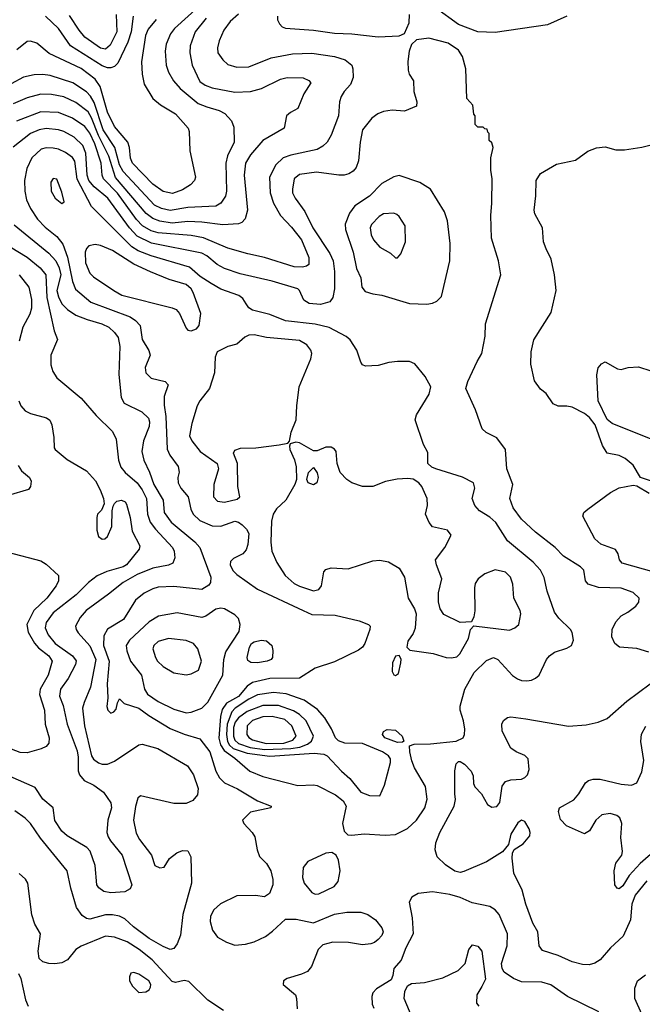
# Model space of a CAD drawing. Extents: x 1173029 to 1307123, y 522559 to 678521.
# Tile 468 of 623: x 1214123 to 1217687, y 643531 to 649165. Entities that reach past the tile are written whole.
import ezdxf

# ---------------------------------------------------------------- set-up
doc = ezdxf.new("R2010")
doc.units = 0

msp = doc.modelspace()

# ---------------------------------------------------------------- linework, layer by layer
at = {"layer": '0CON10XD'}
for points in [[(1215165, 649257), (1215009.6, 649115), (1214986, 649085), (1214962, 649025), (1214955.3, 648985), (1214961.3, 648905), (1214974.6, 648865), (1215003.8, 648815), (1215041.1, 648771.1), (1215145, 648685.8), (1215193.9, 648666.1), (1215265, 648646.5), (1215297.7, 648627.7), (1215335, 648587.5), (1215349.5, 648549.5), (1215350, 648465), (1215313.3, 648386.7), (1215302.2, 648345), (1215306.8, 648185), (1215300.5, 648155), (1215275.2, 648114.8), (1215245, 648098.4), (1215085, 648090.2), (1214985, 648074), (1214934.3, 648084.3), (1214894.1, 648105), (1214715, 648296.2), (1214694.6, 648335), (1214667.5, 648435), (1214600.1, 648535), (1214548.6, 648691.4), (1214527.7, 648727.7), (1214505, 648752.5), (1214426.7, 648805), (1214297, 648847), (1214255, 648852.5), (1214205, 648849.2), (1214145, 648835.9), (1214075, 648799.1)], [(1215375, 649197.8), (1215327.7, 649155), (1215291.1, 649105), (1215264.5, 649045), (1215254.5, 649005), (1215257.5, 648975), (1215285, 648935.7), (1215315, 648908.9), (1215365, 648893.8), (1215435, 648896.2), (1215562.3, 648947.7), (1215685, 648969.4), (1215795, 648974.1), (1215925.7, 648955.7), (1215986.4, 648936.4), (1216023.3, 648905), (1216030, 648885), (1216031.2, 648835), (1216015.9, 648794.1), (1215980.4, 648755), (1215962.3, 648725), (1215953.1, 648695), (1215948.5, 648615), (1215905.8, 648504.2), (1215883.5, 648465), (1215858.7, 648441.3), (1215825, 648422.7), (1215675, 648390.3), (1215631.9, 648375), (1215588.5, 648335), (1215552.4, 648265), (1215556.5, 648175), (1215576.5, 648115), (1215615.6, 648045.6), (1215679.1, 647979.1), (1215735.8, 647905.8), (1215778.8, 647805), (1215778, 647765), (1215765.6, 647754.4), (1215741.2, 647748.8), (1215695, 647750.9), (1215525, 647804.7), (1215428.8, 647825), (1215315, 647857.1), (1215175, 647917.6), (1215105, 647929.6), (1214915, 647945.2), (1214875, 647958), (1214826.6, 647986.6), (1214792, 648022), (1214682.4, 648172.4), (1214603.4, 648255), (1214594.8, 648275), (1214589.2, 648345), (1214552.4, 648455), (1214525, 648515.3), (1214495, 648553.7), (1214425, 648602.3), (1214345, 648633.8), (1214245, 648638.8), (1214105.2, 648584.8)], [(1214674.6, 649195.4), (1214679.3, 649095), (1214640.1, 649019.9), (1214615, 648996.2), (1214585, 649003.3), (1214495.9, 649065.9), (1214463.1, 649105), (1214409.1, 649189.1)], [(1216175, 649067.7), (1216295, 649073.1), (1216325, 649086.2), (1216351.8, 649148.2), (1216353.6, 649195)], [(1217254.5, 649185.5), (1217143.4, 649136.6), (1216845, 649091.3), (1216745, 649095.9), (1216635, 649138.8), (1216502.9, 649232.9)], [(1215191.2, 649175), (1215127.8, 649095), (1215099.6, 649015), (1215096.1, 648975), (1215110.9, 648905), (1215155, 648812.5), (1215185, 648790), (1215225, 648776.1), (1215355, 648751.5), (1215444.7, 648755.3), (1215507.6, 648772.4), (1215615, 648824.5), (1215655, 648835.4), (1215745, 648831.9), (1215778.3, 648818.3), (1215788.8, 648805), (1215748.9, 648741.1), (1215715, 648657.5), (1215672.5, 648635), (1215650, 648615), (1215636.2, 648545), (1215515, 648474.4), (1215445, 648392.2), (1215416.4, 648345), (1215407.9, 648275), (1215426.9, 648075), (1215414.2, 648025.8), (1215394.2, 648005.8), (1215375, 647997.5), (1215285, 647992.4), (1215165, 648007.2), (1215085, 648010.4), (1214995, 648001.4), (1214925, 648012.3), (1214885, 648027.1), (1214847.1, 648057.1), (1214671.8, 648261.8), (1214633.8, 648385), (1214573.6, 648503.6), (1214535, 648603.5), (1214515, 648638.4), (1214445, 648691.1), (1214375, 648724.3), (1214305, 648737.4), (1214245, 648739.2), (1214165, 648718.2), (1214085, 648684.7)], [(1214904.4, 649165.6), (1214858.2, 649111.8), (1214842.8, 649075), (1214820.3, 648925), (1214824.6, 648854.6), (1214836.2, 648796.2), (1214884.6, 648714.6), (1214929.1, 648679.1), (1215015, 648626.7), (1215087.1, 648545), (1215092.9, 648525), (1215096.9, 648415), (1215129.4, 648265), (1215123.1, 648245), (1215099.8, 648220.2), (1215055, 648192.1), (1214998.5, 648171.5), (1214945, 648182.7), (1214885, 648223.4), (1214768.4, 648345), (1214757.8, 648372.2), (1214751.6, 648435), (1214742, 648465), (1214665.4, 648555), (1214625.9, 648635.9), (1214583.3, 648783.3), (1214555, 648825.9), (1214475, 648885.2), (1214291.8, 648971.8), (1214221.2, 649031.2), (1214185, 649042.5), (1214165, 649041.4), (1214106.9, 648993.1)], [(1214772, 649185), (1214761.6, 649095), (1214742.9, 649037.1), (1214685, 648916.7), (1214665, 648898.5), (1214645, 648890.4), (1214625, 648890.3), (1214595, 648900.5), (1214414, 649015), (1214345.5, 649115.5), (1214270.8, 649185)], [(1215597.9, 649185), (1215598.9, 649165), (1215611.1, 649141.1), (1215625.5, 649125.5), (1215645, 649116.7), (1215805, 649105.3), (1215925, 649087.5), (1216024.6, 649085.4), (1216175, 649067.7)], [(1217725, 645545.4), (1217655, 645566.5), (1217555.5, 645575.5), (1217530, 645595), (1217513.2, 645633.2), (1217514.5, 645675), (1217535, 645720), (1217565, 645754.3), (1217603.8, 645775), (1217649.7, 645810.3), (1217666.8, 645833.2), (1217669.2, 645855), (1217635, 645886.7), (1217565, 645912.1), (1217436.2, 645916.2), (1217376.7, 645935), (1217361.2, 645955), (1217351.2, 646015), (1217333.8, 646035), (1217235.6, 646095), (1217188.9, 646145), (1217075, 646232.1), (1216995, 646307.5), (1216947.7, 646372.3), (1216929.5, 646425), (1216945.5, 646505), (1216910.9, 646595), (1216902.9, 646705), (1216855, 646772.9), (1216793.2, 646803.2), (1216770.6, 646825), (1216732.6, 646932.6), (1216677.3, 647055), (1216688.2, 647095), (1216740.9, 647209.1), (1216768.6, 647255), (1216787.1, 647355), (1216790, 647425), (1216876.7, 647705), (1216864.3, 647785), (1216822.7, 647915), (1216819.5, 648045), (1216825.6, 648115), (1216827.1, 648255), (1216820, 648305), (1216820, 648375), (1216832.5, 648435), (1216825, 648460), (1216810, 648475), (1216810, 648515), (1216801.7, 648521.7), (1216798.3, 648538.3), (1216785, 648540), (1216775, 648550), (1216745, 648550), (1216730, 648565), (1216730, 648615), (1216722.5, 648625), (1216717, 648677), (1216682.5, 648715), (1216677.1, 648885), (1216658.1, 648955), (1216635, 648990.8), (1216575, 649031.1), (1216465, 649060), (1216395, 649050), (1216365.9, 649024.1), (1216351.9, 648985), (1216344.6, 648925.4), (1216346.6, 648876.6), (1216353.2, 648853.2), (1216378, 648815), (1216380, 648755), (1216396.2, 648695), (1216395, 648670), (1216325, 648642), (1216255, 648646.9), (1216205, 648640), (1216173, 648627), (1216138, 648602), (1216085.6, 648535), (1216071.5, 648465), (1216063.2, 648356.8), (1216049.7, 648320.3), (1216031.7, 648298.3), (1216006.8, 648283.2), (1215980, 648275), (1215950, 648275), (1215822.4, 648292.4), (1215725, 648278.9), (1215694.5, 648255), (1215684.5, 648195), (1215685.5, 648175), (1215699.1, 648145), (1215755, 648068.1), (1215801.6, 647975), (1215897.9, 647827.9), (1215916.6, 647785), (1215924.7, 647725), (1215924.2, 647625), (1215915.2, 647574.8), (1215898.9, 647551.1), (1215845.3, 647534.7), (1215780.7, 647540.7), (1215750, 647560), (1215725.4, 647615), (1215715, 647625.3), (1215568.8, 647668.8), (1215385, 647711.6), (1215295, 647740.9), (1215252.7, 647765), (1215195, 647814.1), (1215165, 647830), (1214877.1, 647887.1), (1214795, 647926), (1214751.7, 647975), (1214627.1, 648145), (1214549.7, 648209.7), (1214518.9, 648245), (1214508.8, 648275), (1214502.4, 648402.4), (1214484.8, 648444.8), (1214435, 648493.4), (1214375, 648525.3), (1214345, 648535.7), (1214275, 648543.1), (1214234, 648536), (1214185, 648514.7), (1214085, 648435.5)], [(1216025, 644498), (1216095, 644507.1), (1216215, 644498.9), (1216275, 644502.5), (1216342.4, 644537.6), (1216393.5, 644585), (1216442.7, 644655), (1216455.3, 644704.7), (1216446.5, 644776.5), (1216383.6, 644885), (1216366.9, 644925), (1216355.6, 644975), (1216355, 645010), (1216381.2, 645018.8), (1216475, 645022), (1216622.3, 645037.7), (1216660.6, 645055), (1216670, 645075), (1216670.4, 645105), (1216663.5, 645153.5), (1216643.6, 645215), (1216643.6, 645236.4), (1216671.8, 645335), (1216725, 645430), (1216795, 645499.4), (1216835, 645515.5), (1216859.2, 645505), (1216943.4, 645413.4), (1216973.2, 645393.2), (1216995, 645384.4), (1217025, 645382.2), (1217053.2, 645386.8), (1217075, 645398), (1217096, 645415), (1217139.1, 645505), (1217154.7, 645525.3), (1217184.8, 645545.2), (1217255, 645568.2), (1217282.2, 645585), (1217292.7, 645615), (1217285, 645658), (1217275, 645675.7), (1217209.9, 645739.9), (1217183.9, 645775), (1217141.8, 645895), (1217125, 645974), (1217103.5, 646015), (1217062.1, 646062.1), (1216915, 646182.9), (1216849, 646289), (1216815, 646318.5), (1216754.7, 646354.7), (1216727.5, 646385), (1216712.7, 646425), (1216728.2, 646485), (1216721.1, 646515), (1216657.7, 646547.7), (1216504.1, 646595.9), (1216482.5, 646605), (1216460, 646625), (1216458.3, 646688.3), (1216434.5, 646735), (1216386.9, 646875), (1216394.4, 646905), (1216467.2, 647022.8), (1216475.6, 647065), (1216443.4, 647123.4), (1216385.4, 647195.4), (1216355, 647208.9), (1216285, 647210), (1216235.6, 647204.4), (1216175, 647187.1), (1216103, 647183), (1216085, 647191.2), (1216076, 647205), (1216052.5, 647275), (1216014, 647334), (1215992.6, 647352.6), (1215895, 647404.6), (1215815, 647423.6), (1215645, 647442.1), (1215555, 647478.1), (1215455, 647504), (1215435, 647517.3), (1215419.2, 647539.2), (1215400, 647570), (1215378, 647588), (1215275, 647624.1), (1215218.5, 647655), (1215156.9, 647695), (1215095, 647749.8), (1214875, 647813.6), (1214802.1, 647842.1), (1214765, 647865.2), (1214535, 648096.4), (1214451.9, 648251.9), (1214439.3, 648355), (1214425, 648376.8), (1214385.5, 648405.5), (1214345, 648424.1), (1214315, 648430.3), (1214275, 648431.3), (1214245.3, 648424.7), (1214192, 648375), (1214163.5, 648313.5), (1214151.1, 648245), (1214151.8, 648185), (1214162.5, 648135), (1214185.7, 648084.3), (1214224.4, 648024.4), (1214268.2, 647978.2), (1214335, 647925.4), (1214370.4, 647880.4), (1214396.8, 647806.8), (1214425, 647667.5), (1214442.7, 647622.7), (1214529.5, 647549.5), (1214755.6, 647465.6), (1214786.5, 647445), (1214812.2, 647415), (1214824.7, 647334.7), (1214862.2, 647272.2), (1214870, 647245), (1214841.9, 647175), (1214844.3, 647145), (1214875, 647114.4), (1214955.9, 647095.9), (1214973.8, 647075), (1214950.3, 647009.7), (1214949.7, 646960.3), (1214960.2, 646895), (1214967.2, 646707.2), (1214983, 646673), (1215030.8, 646609.2), (1215035.4, 646575.4), (1215027.9, 646545), (1215030, 646515), (1215045.4, 646485), (1215087.2, 646435), (1215103.5, 646363.5), (1215115.8, 646335.8), (1215155, 646298.9), (1215225, 646269.6), (1215275, 646267.5), (1215355, 646295.9), (1215375, 646290.6), (1215397.1, 646275), (1215420.6, 646250.6), (1215433.8, 646225), (1215428.3, 646161.7), (1215418.9, 646131.1), (1215400.9, 646109.1), (1215347.8, 646082.2), (1215329.1, 646065), (1215327.1, 646045), (1215343.3, 646013.3), (1215365, 645991.1), (1215485, 645907.5), (1215745.7, 645785), (1215795, 645762.5), (1215928.1, 645758.1), (1216065.6, 645725.6), (1216120, 645705), (1216130, 645695), (1216126.7, 645675), (1216098.6, 645595), (1216085.4, 645574.6), (1216062.2, 645557.8), (1215925, 645491.1), (1215815, 645454.7), (1215725, 645397.5), (1215555.2, 645394.8), (1215455, 645372), (1215425, 645352.1), (1215375, 645292.7), (1215305.9, 645254.1), (1215282.5, 645217.5), (1215271.7, 645178.3), (1215263.2, 645053.2), (1215272.7, 645015), (1215292.7, 644982.7), (1215355, 644939), (1215440.6, 644865), (1215515, 644834.1), (1215715, 644782.7), (1215805, 644787.5), (1215825, 644783.5), (1215930.2, 644730.2), (1215974.3, 644695), (1215991.9, 644665), (1215970, 644565), (1215980.9, 644520.9), (1216000.5, 644500.5), (1216025, 644498)], [(1217137.1, 647855), (1217120.8, 647895), (1217115.7, 647975), (1217071.4, 648055), (1217067.1, 648075), (1217077.7, 648157.7), (1217080, 648245), (1217104, 648285), (1217195, 648338.6), (1217305, 648362.5), (1217375, 648413.1), (1217425, 648431.4), (1217475, 648437.5), (1217535, 648420.8), (1217585, 648420), (1217685, 648435.7), (1217775, 648459.2)], [(1214365, 648113.3), (1214376.7, 648123.3), (1214365, 648177.5), (1214335, 648253.3), (1214315, 648256.2), (1214302, 648235), (1214304, 648185), (1214326.7, 648145), (1214365, 648113.3)], [(1216452.7, 647537.3), (1216485, 647544), (1216510, 647555), (1216537.9, 647582.1), (1216585.6, 647785), (1216586.9, 647885), (1216571.1, 648015), (1216554.4, 648065), (1216475, 648195.6), (1216413.3, 648233.3), (1216295, 648272.9), (1216265, 648267.1), (1216195, 648227.5), (1216125, 648156.5), (1216040.7, 648099.3), (1216011.1, 648058.9), (1215986.4, 647995), (1215987.1, 647965), (1216031.1, 647835), (1216051.1, 647741.1), (1216075, 647687.5), (1216080.8, 647635), (1216100.6, 647610.6), (1216145, 647597.3), (1216195, 647588.8), (1216355, 647540.9), (1216452.7, 647537.3)], [(1216285, 647802.5), (1216304.3, 647825.7), (1216330.6, 647895), (1216328.6, 647985), (1216295, 648038.8), (1216281.2, 648051.2), (1216265, 648057.5), (1216205, 648054.2), (1216180.7, 648039.3), (1216136.8, 647993.2), (1216129.2, 647975), (1216135.7, 647935), (1216148.6, 647905), (1216185, 647864.3), (1216245, 647829.2), (1216275, 647802.5), (1216285, 647802.5)], [(1214090.8, 647990.8), (1214289.3, 647829.3), (1214329, 647785), (1214348.9, 647745), (1214358.3, 647705), (1214335.2, 647615), (1214345, 647578.9), (1214365, 647539.1), (1214397.5, 647507.5), (1214445.2, 647475.2), (1214509.1, 647449.1), (1214592.5, 647425), (1214632.9, 647405), (1214666.2, 647376.2), (1214687.3, 647347.3), (1214696.2, 647295), (1214689.6, 647135), (1214703.6, 647003.6), (1214720.8, 646970.8), (1214821.7, 646921.7), (1214860, 646885), (1214866.2, 646865), (1214865, 646837.5), (1214830.8, 646755), (1214822.5, 646695), (1214834.5, 646645), (1214866.3, 646576.3), (1214890.2, 646505), (1214944, 646415), (1214949.3, 646345), (1214990.4, 646290.4), (1215125, 646176.8), (1215154.6, 646145), (1215218, 645975), (1215214.7, 645945.3), (1215205, 645929.4), (1215165.9, 645904.1), (1215005, 645922.2), (1214915, 645917.5), (1214885, 645909.2), (1214836.1, 645883.9), (1214786.1, 645843.9), (1214716.7, 645733.3), (1214625, 645678.1), (1214605, 645638.8), (1214603.2, 645585), (1214635.3, 645494.7), (1214624.6, 645365), (1214628, 645285), (1214622, 645235), (1214626.7, 645215), (1214645, 645196.7), (1214662.5, 645205), (1214675, 645220), (1214683, 645257), (1214695, 645280), (1214722, 645252), (1214805.6, 645225), (1214863, 645183), (1214985, 645109.7), (1215065, 645076.6), (1215155, 645049.5), (1215210.5, 644975), (1215246.6, 644865), (1215266.8, 644826.8), (1215295, 644798.5), (1215370, 644765), (1215485, 644695.8), (1215562.5, 644665), (1215560, 644655), (1215445, 644630), (1215399.2, 644585), (1215405.8, 644565), (1215454.3, 644515), (1215469.8, 644489.8), (1215482.9, 644415), (1215496.6, 644376.6), (1215535, 644336), (1215561.4, 644295), (1215572.9, 644245), (1215571.4, 644215), (1215552, 644165), (1215525, 644146), (1215473, 644153), (1215365, 644151.4), (1215273.4, 644106.6), (1215235, 644071.9), (1215214.6, 644035), (1215212.7, 644005), (1215226.7, 643955), (1215255, 643915.6), (1215306.7, 643886.7), (1215355, 643870.4), (1215415, 643875.4), (1215465, 643888.7), (1215530.1, 643919.9), (1215570.7, 643949.3), (1215645, 644019.2), (1215705, 644019.2), (1215805, 643997.1), (1215925, 644047.3), (1215995, 644058.4), (1216075, 644057.6), (1216115.2, 644045.2), (1216159.4, 644015), (1216195, 643968), (1216203.1, 643945), (1216195.6, 643925), (1216175, 643901.4), (1216154.6, 643885.4), (1216132.2, 643877.8), (1216085, 643871.5), (1216005, 643885.4), (1215915, 643887.5), (1215858.7, 643871.3), (1215832, 643845), (1215792.6, 643747.4), (1215770.5, 643719.5), (1215736.8, 643703.2), (1215655, 643679.6), (1215632.5, 643665), (1215631.4, 643645), (1215700.8, 643585), (1215707.5, 643565), (1215710.8, 643505)], [(1214025, 647893.2), (1214166.5, 647806.5), (1214241.1, 647745), (1214273.1, 647705), (1214277.8, 647575), (1214321.2, 647385), (1214340, 647335), (1214300.8, 647245), (1214301.2, 647191.2), (1214312, 647152), (1214335.8, 647115.8), (1214475, 647000), (1214560.2, 646900.2), (1214655, 646808.1), (1214675.3, 646765), (1214689.3, 646645), (1214702.5, 646605), (1214727.7, 646575), (1214795, 646515.3), (1214824.4, 646475), (1214849.3, 646425), (1214855.5, 646335), (1214870, 646290), (1214899.8, 646249.8), (1214997.1, 646145), (1215007.3, 646125), (1215011.9, 646085), (1214999.2, 646055), (1214975, 646043.9), (1214885, 646026.9), (1214795, 645991), (1214714.6, 645945), (1214632, 645878), (1214503.8, 645785), (1214468.8, 645745), (1214442.5, 645695), (1214445.5, 645675), (1214457, 645657), (1214525, 645582.9), (1214558.8, 645505), (1214528.8, 645345), (1214491.5, 645258.5), (1214483.3, 645225), (1214493.9, 645123.9), (1214533.2, 644953.2), (1214545, 644934.6), (1214575, 644912.7), (1214595, 644904.7), (1214625, 644904.7), (1214665, 644921.5), (1214805, 645015.6), (1214825, 645019.4), (1214914.5, 644994.5), (1215084.4, 644895), (1215117.9, 644845), (1215144.5, 644765.5), (1215140.7, 644729.3), (1215115, 644697.1), (1215075, 644680.5), (1215005, 644680.5), (1214815, 644723.8), (1214799.7, 644710.3), (1214785, 644662.5), (1214775.4, 644585), (1214789.8, 644509.8), (1214808.5, 644475), (1214878, 644385), (1214897.5, 644325), (1214925, 644311.2), (1214950, 644315), (1214980, 644365), (1215022.6, 644397.4), (1215055, 644411.1), (1215085, 644408.6), (1215102.7, 644375), (1215105.7, 644225), (1215057.7, 644045), (1215043.1, 643926.9), (1215023.6, 643876.4), (1215005, 643851.1), (1214985, 643845.5), (1214945, 643861.5)], [(1215105, 647384), (1215135, 647396.7), (1215150, 647415), (1215160, 647485), (1215116.9, 647605), (1215104.6, 647625), (1215075, 647650.7), (1214979.4, 647679.4), (1214872.5, 647722.5), (1214776.9, 647766.9), (1214655, 647844), (1214585, 647873.5), (1214555, 647878.9), (1214518.7, 647871.3), (1214504.6, 647855.4), (1214497.3, 647835), (1214499.7, 647775), (1214523.8, 647715), (1214544.7, 647694.7), (1214661.1, 647615), (1214708.6, 647588.6), (1214996.7, 647516.7), (1215017.9, 647507.9), (1215038.5, 647485), (1215075, 647400), (1215085, 647389.2), (1215105, 647384)], [(1217745, 646523.1), (1217675.9, 646545.9), (1217635, 646616), (1217588, 646655), (1217555, 646671.4), (1217485, 646685.8), (1217458.9, 646728.9), (1217416.5, 646846.5), (1217385, 646889.4), (1217355, 646911.6), (1217285, 646947.5), (1217255, 646954.4), (1217205, 646954.4), (1217176.8, 646966.8), (1217135.6, 647025.6), (1217105, 647051.2), (1217068.9, 647098.9), (1217049.5, 647195), (1217051.5, 647265), (1217066.4, 647333.6), (1217165, 647490), (1217194, 647615), (1217184.3, 647705), (1217165.7, 647794.3), (1217137.1, 647855)], [(1214120.5, 647705), (1214174.7, 647635), (1214190.8, 647565), (1214190, 647515), (1214180.3, 647479.7), (1214141.9, 647405), (1214120, 647325)], [(1215295, 646404.7), (1215367.4, 646422.6), (1215383.8, 646435), (1215372.5, 646495), (1215369.2, 646625), (1215346.2, 646685), (1215355, 646701.2), (1215386.6, 646713.4), (1215475, 646716.2), (1215607.5, 646732.5), (1215657.5, 646742.5), (1215667, 646753), (1215676.9, 646805), (1215706.5, 646875), (1215709.6, 646955), (1215723.6, 647065), (1215789.5, 647225), (1215795.6, 647255), (1215789.4, 647275), (1215767.5, 647305), (1215725, 647330.4), (1215535, 647347.5), (1215465, 647361.5), (1215435, 647360), (1215411.7, 647348.3), (1215365, 647308), (1215315, 647296), (1215252.5, 647265), (1215241.2, 647235), (1215238.1, 647145), (1215209.4, 647055), (1215154.4, 646985), (1215138.6, 646955), (1215108.5, 646855), (1215094.5, 646785), (1215108.5, 646755), (1215155.3, 646695.3), (1215253.8, 646625), (1215261.2, 646595), (1215233.6, 646506.4), (1215233.1, 646435), (1215255, 646409.5), (1215295, 646404.7)], [(1217785.6, 646745.6), (1217514.7, 646854.7), (1217485, 646878.1), (1217434.6, 646985), (1217427.5, 647132.5), (1217435, 647172.5), (1217454.1, 647195.9), (1217475, 647206.7), (1217545, 647168), (1217565, 647164), (1217605, 647176), (1217665, 647178.8), (1217735.9, 647155.9)], [(1214117.6, 646985), (1214129.7, 646955), (1214155, 646926.8), (1214185, 646911.8), (1214276.7, 646886.7), (1214295, 646874), (1214307.5, 646847.5), (1214318.5, 646775), (1214320, 646715), (1214326, 646705), (1214395, 646648.8), (1214504.6, 646584.6), (1214556.9, 646526.9), (1214582.9, 646475), (1214602, 646425), (1214606.2, 646395), (1214590.5, 646359.5), (1214568.8, 646335), (1214563.9, 646316.1), (1214563.8, 646245), (1214575, 646207.5), (1214595, 646193.3), (1214610, 646195), (1214625, 646207.5), (1214650, 646265), (1214652, 646355), (1214658.3, 646381.7), (1214665, 646397.5), (1214679.5, 646410.5), (1214705.6, 646415.6), (1214726.4, 646406.4), (1214735, 646393.3), (1214755, 646317.5), (1214767.6, 646237.6), (1214811.1, 646155), (1214807.8, 646135), (1214735, 646045.3), (1214715, 646033.9), (1214621.5, 646008.5), (1214566.8, 645983.2), (1214517.3, 645945), (1214447.1, 645875), (1214315, 645771.1), (1214274.1, 645715), (1214268.2, 645685), (1214285.3, 645645), (1214325.9, 645595), (1214426.2, 645525), (1214447.1, 645497.1), (1214441.8, 645475), (1214400.8, 645395), (1214356.2, 645335), (1214351.8, 645295), (1214371.8, 645241.8), (1214394.6, 645135), (1214451.6, 644981.6), (1214458.4, 644945), (1214457.8, 644867.8), (1214464.5, 644845), (1214492.6, 644812.6), (1214547.1, 644785), (1214603.1, 644745), (1214645, 644683.8), (1214648.5, 644655), (1214626.9, 644585), (1214622.7, 644515), (1214628.8, 644488.8), (1214643.3, 644466.7), (1214710, 644385), (1214764.4, 644215), (1214755, 644192), (1214725, 644175.6), (1214645, 644168.8), (1214605, 644177.5), (1214576.7, 644196.7), (1214565.5, 644215), (1214555.5, 644325), (1214527.4, 644407.4), (1214507.7, 644427.7), (1214395.3, 644495.3), (1214365, 644522.2), (1214325, 644582), (1214314, 644655), (1214254.7, 644704.7), (1214210.9, 644770.9), (1214068.8, 644835)], [(1216595, 645514.4), (1216625, 645519.2), (1216643, 645537), (1216691.4, 645625), (1216704.1, 645675.9), (1216722.5, 645697.5), (1216927.4, 645672.6), (1216958, 645685), (1216979.2, 645705), (1216991.5, 645765), (1216987.3, 645785), (1216950.7, 645855), (1216945.3, 645935), (1216933.1, 645975), (1216903.2, 646003.2), (1216845, 646017.4), (1216784.6, 645995), (1216747.3, 645965), (1216730.5, 645939.5), (1216725.5, 645915), (1216727.9, 645782.1), (1216722.3, 645747.7), (1216710, 645720), (1216645, 645715.7), (1216551.4, 645761.4), (1216530, 645795), (1216520.8, 645835), (1216520.8, 645885), (1216540, 645965), (1216508, 646045), (1216504, 646075), (1216556.7, 646145), (1216592.5, 646215), (1216572.5, 646245), (1216485, 646263.3), (1216467.3, 646287.3), (1216446, 646335), (1216458, 646385), (1216455.7, 646425.7), (1216425.6, 646495), (1216407.8, 646515), (1216375, 646535.3), (1216345, 646540), (1216283.6, 646536.4), (1216216.3, 646523.7), (1216145, 646493.8), (1216085, 646494), (1216025, 646514.4), (1215995, 646533.3), (1215957.7, 646575), (1215940.4, 646625), (1215933.8, 646695), (1215925, 646708.5), (1215905, 646720), (1215875, 646719.6), (1215825, 646699.2), (1215805, 646697.5), (1215725, 646743.3), (1215702.9, 646747.1), (1215671.7, 646738.3), (1215666.7, 646725), (1215670, 646705), (1215696.1, 646646.1), (1215706.3, 646606.3), (1215707.5, 646535), (1215697.1, 646505), (1215646, 646415), (1215593.3, 646366.7), (1215573.6, 646336.4), (1215565.3, 646295), (1215560.3, 646175), (1215565.8, 646125), (1215595, 646058.6), (1215642.2, 645985), (1215695, 645940), (1215725, 645923.4), (1215805, 645897.5), (1215835, 645904.3), (1215850, 645925), (1215864.3, 646005.7), (1215875, 646018.8), (1215905, 646028.1), (1216003.7, 646023.7), (1216145, 646068.5), (1216185, 646073.1), (1216235, 646062.7), (1216295, 646026.9), (1216325.9, 645975.9), (1216345.9, 645855), (1216383.6, 645795), (1216392.1, 645765), (1216386.2, 645683.8), (1216376.1, 645653.9), (1216345, 645610), (1216339.2, 645575), (1216356.8, 645556.8), (1216409.6, 645549.6), (1216488.8, 645538.8), (1216565, 645515.6), (1216595, 645514.4)], [(1214114.6, 646614.6), (1214133.3, 646583.3), (1214179.2, 646545), (1214188.1, 646525), (1214185.5, 646494.5), (1214172.7, 646477.3), (1214057.6, 646442.4)], [(1215805, 646504.4), (1215775, 646514.2), (1215766, 646535), (1215775.9, 646574.1), (1215805, 646602.5), (1215825, 646572.5), (1215830.8, 646545), (1215824, 646515), (1215805, 646504.4)], [(1217755, 646003.5), (1217572.5, 646055), (1217555.7, 646075), (1217548.7, 646108.7), (1217533.1, 646133.1), (1217450, 646165), (1217414.7, 646194.7), (1217346.2, 646325), (1217352, 646345), (1217375, 646364.2), (1217505, 646458.9), (1217555, 646486.9), (1217635, 646502), (1217655, 646498.8), (1217725.8, 646455.8)], [(1214055, 646118.1), (1214245, 646069.4), (1214275, 646050.6), (1214344.4, 645985), (1214345.5, 645955), (1214331.5, 645925), (1214279.3, 645855), (1214204.1, 645785), (1214164.2, 645705), (1214171, 645661), (1214207.4, 645597.4), (1214230.8, 645570.8), (1214289.5, 645525), (1214308.9, 645495), (1214285.8, 645415), (1214240, 645335), (1214236.1, 645303.9), (1214265.3, 645215), (1214269.1, 645135), (1214291.8, 645055), (1214289.1, 645025), (1214274.1, 645005.9), (1214246.8, 644993.2), (1214165, 644969.3), (1214125, 644971.5), (1214050.9, 645000.9)], [(1215075, 645198.4), (1215105, 645202), (1215165.2, 645224.8), (1215199.6, 645260.4), (1215285.6, 645414.4), (1215291.1, 645505), (1215302.9, 645547.1), (1215378.9, 645665), (1215385.9, 645705), (1215375, 645738.6), (1215355, 645759.4), (1215295, 645794.5), (1215275, 645798.8), (1215245, 645791.8), (1215187.6, 645752.4), (1215165.7, 645744.3), (1215025, 645772.1), (1214917.1, 645752.9), (1214865, 645720), (1214752.5, 645615), (1214733.3, 645585), (1214735.5, 645554.5), (1214758.2, 645495), (1214819.6, 645415), (1214837.5, 645335), (1214855, 645306.2), (1214915, 645263.8), (1215005, 645219.4), (1215075, 645198.4)], [(1215075, 645416.7), (1215105, 645423.1), (1215147.1, 645442.9), (1215163.1, 645495), (1215143.6, 645565), (1215118.1, 645595), (1215075, 645613.3), (1214975, 645624.6), (1214915, 645606.9), (1214890.5, 645585), (1214885.5, 645565), (1214900.4, 645515), (1214911.8, 645495), (1214945, 645463.8), (1215005, 645428.2), (1215075, 645416.7)], [(1215485, 645484.7), (1215446.2, 645486.2), (1215429.4, 645499.4), (1215425.5, 645515), (1215439.2, 645575), (1215450.6, 645595), (1215465, 645605.5), (1215505, 645614.3), (1215535, 645610.8), (1215565.8, 645585), (1215572.5, 645555), (1215569.2, 645515), (1215562, 645505), (1215538.8, 645495), (1215485, 645484.7)], [(1216275, 645412.9), (1216290.8, 645425), (1216305.6, 645485), (1216306.7, 645506.7), (1216295, 645528), (1216275, 645522.5), (1216256.7, 645485), (1216254.4, 645435), (1216265, 645416.2), (1216275, 645412.9)], [(1217712.4, 644237.6), (1217646.3, 644155), (1217627, 644105), (1217619.3, 644015), (1217578.2, 643921.8), (1217505.2, 643854.8), (1217445.3, 643784.7), (1217415, 643765.6), (1217382.2, 643757.8), (1217345, 643758.8), (1217285, 643773.3), (1217205, 643810.4), (1217115, 643838.6), (1217095.7, 643865), (1217088.9, 643945), (1217060, 643995), (1217020, 644105), (1216999.2, 644185), (1216951.7, 644281.7), (1216942.3, 644367.7), (1216943.8, 644395), (1216953.9, 644416.1), (1217005, 644448.8), (1217044, 644495), (1217045.7, 644515), (1217039.2, 644535), (1217015, 644578), (1216995, 644584), (1216975, 644570), (1216933.8, 644505), (1216920, 644445), (1216887.3, 644402.7), (1216794.1, 644345.9), (1216665, 644291.5), (1216644.6, 644285.4), (1216613.8, 644293.8), (1216560.1, 644330.1), (1216513.1, 644375), (1216501.1, 644415), (1216505.6, 644455), (1216527.5, 644515), (1216609.5, 644665), (1216617.6, 644702.4), (1216614.3, 644735.7), (1216613, 644867), (1216622.3, 644907.7), (1216635, 644920), (1216645, 644921.2), (1216670, 644905), (1216706.7, 644865), (1216719.3, 644839.3), (1216720, 644795), (1216727.5, 644775), (1216766.1, 644736.1), (1216800.8, 644675), (1216825, 644659.2), (1216855, 644662.5), (1216872, 644685), (1216885, 644780), (1216904.1, 644805.9), (1216933.9, 644816.1), (1216995, 644818.8), (1217015, 644828.8), (1217028.8, 644845), (1217040, 644875), (1217034, 644935), (1217015, 644955.7), (1216965.6, 644975.6), (1216935, 644996.2), (1216884.5, 645095), (1216882.1, 645135), (1216892.9, 645155), (1216915, 645172.9), (1216935, 645176.4), (1217020, 645165), (1217265, 645122.7), (1217365, 645130.6), (1217434.2, 645145.8), (1217485, 645167.2), (1217597.8, 645265), (1217731.4, 645365)], [(1216185, 644723.3), (1216211.1, 644785), (1216244.7, 644915), (1216245.3, 644935), (1216233.5, 644953.5), (1216199.6, 644975), (1216085, 645024), (1215985, 645024.6), (1215948.5, 645038.5), (1215930, 645055), (1215908.3, 645108.3), (1215870.4, 645170.4), (1215827.1, 645217.1), (1215751, 645271), (1215648.3, 645308.3), (1215575, 645316), (1215485, 645301.6), (1215435, 645277.8), (1215356.4, 645225), (1215338, 645205), (1215310.9, 645135), (1215306.4, 645075), (1215313.2, 645035), (1215324.5, 645014.5), (1215345.7, 644995.7), (1215425, 644967.9), (1215555, 644951.9), (1215808.2, 644968.2), (1215863.4, 644963.4), (1215882.1, 644952.1), (1215964.6, 644865), (1216013.2, 644823.2), (1216075, 644745.3), (1216125, 644725.4), (1216185, 644723.3)], [(1215525, 644989), (1215675, 644994.2), (1215726.8, 645003.2), (1215770.1, 645019.9), (1215793.2, 645036.8), (1215804.2, 645065), (1215762.8, 645152.8), (1215725, 645190.2), (1215691, 645211), (1215605, 645240.2), (1215515, 645241), (1215425, 645206.2), (1215375, 645171.1), (1215355.7, 645145), (1215347.6, 645115), (1215346.5, 645065), (1215355, 645042.3), (1215375, 645024.1), (1215441.5, 645001.5), (1215525, 644989)], [(1215533.3, 645023.3), (1215635, 645024.9), (1215686.8, 645043.2), (1215704.7, 645065), (1215681.1, 645125), (1215639.9, 645159.9), (1215567.8, 645177.8), (1215515.2, 645175.2), (1215454.7, 645155), (1215425.8, 645125), (1215423.6, 645075), (1215435, 645058.4), (1215455.4, 645045), (1215533.3, 645023.3)], [(1216285, 645028.5), (1216214, 645055), (1216199.2, 645075), (1216205, 645092.5), (1216226.4, 645103.6), (1216275, 645099.2), (1216312.5, 645065), (1216322.5, 645037.5), (1216315, 645031.2), (1216285, 645028.5)], [(1217764.3, 644415.7), (1217674.1, 644335.9), (1217611.7, 644268.3), (1217575, 644209.4), (1217555, 644191.9), (1217542.5, 644195), (1217530, 644215), (1217525.9, 644294.1), (1217535, 644338), (1217570, 644385), (1217574.4, 644405), (1217564.5, 644485), (1217569.2, 644565), (1217558.7, 644598.7), (1217541.7, 644611.7), (1217503.6, 644623.6), (1217455, 644615.5), (1217421.4, 644585), (1217385, 644523.3), (1217355, 644506.7), (1217252.4, 644552.4), (1217218.6, 644588.6), (1217208, 644635), (1217213.8, 644655), (1217295, 644701.4), (1217324.4, 644735), (1217361.7, 644798.3), (1217378.7, 644811.3), (1217405, 644820), (1217445, 644818.5), (1217565, 644791.1), (1217625, 644784.4), (1217655, 644799.2), (1217685, 644861.2), (1217696.4, 644926.4), (1217678.9, 645035), (1217682.6, 645077.4), (1217706.4, 645123.6)], [(1214945, 643861.5), (1214865, 643906.9), (1214775, 643974), (1214725, 644019.6), (1214695, 644034.7), (1214655, 644043.1), (1214615, 644043.1), (1214525, 644018.2), (1214505, 644022.9), (1214479.9, 644039.9), (1214449.1, 644085), (1214415.5, 644195), (1214394.2, 644295), (1214241.9, 644481.9), (1214184.4, 644565), (1214155, 644595.6), (1214095, 644638.5)], [(1215815, 644161.5), (1215835, 644162.5), (1215924, 644205), (1215946.3, 644233.7), (1215957.1, 644295), (1215948.1, 644355), (1215933.8, 644385), (1215908.8, 644398.8), (1215875, 644396), (1215772.5, 644347.5), (1215746.1, 644313.9), (1215742.7, 644257.3), (1215750.6, 644225), (1215795, 644170.5), (1215815, 644161.5)], [(1214445, 643844), (1214396.2, 643785), (1214365, 643769.2), (1214325, 643762.9), (1214290, 643765), (1214255, 643774), (1214235, 643793.3), (1214228.6, 643835), (1214242, 643935), (1214209.1, 643989.1), (1214192.6, 644042.6), (1214170.4, 644225), (1214156.4, 644246.4), (1214119.6, 644279.6)], [(1217438.7, 643488.7), (1217257.8, 643575), (1217162.9, 643642.9), (1217111.4, 643658.6), (1216995, 643659.6), (1216948.9, 643678.9), (1216896.2, 643715), (1216884, 643735), (1216881.2, 643765), (1216914.2, 643865), (1216914.4, 643935), (1216868.2, 644045), (1216845, 644072.5), (1216815, 644091.5), (1216712.2, 644112.2), (1216645, 644142.5), (1216585, 644158.8), (1216485, 644175.6), (1216404.5, 644165.5), (1216366.8, 644143.2), (1216352.5, 644115), (1216369.5, 644025), (1216375.4, 643934.6), (1216332.5, 643855), (1216305.7, 643784.3), (1216264, 643735), (1216258.8, 643695), (1216248.8, 643671.2), (1216165, 643619.4), (1216145, 643595.8), (1216138.8, 643575), (1216141.5, 643531.5), (1216149.7, 643509.7)], [(1215289.6, 643495), (1215200.9, 643555), (1215091.2, 643661.2), (1215065, 643666.7), (1215015, 643656.2), (1214995, 643662.1), (1214880.7, 643785), (1214806.1, 643845), (1214738.7, 643888.7), (1214665, 643915.8), (1214615, 643920.7), (1214475, 643863.1), (1214445, 643844)], [(1216369.2, 643455), (1216324.5, 643565), (1216326.7, 643605), (1216342.9, 643637.1), (1216365, 643649.2), (1216440, 643655), (1216545, 643681.8), (1216632.5, 643725), (1216673.8, 643765), (1216693.8, 643845), (1216715, 643871.2), (1216745, 643863.8), (1216768, 643835), (1216789.4, 643675), (1216767.5, 643632.5), (1216739.5, 643585), (1216738.3, 643538.3), (1216750.2, 643520.2)], [(1214116.4, 643706.4), (1214129.6, 643679.6), (1214157.2, 643557.2), (1214170.8, 643520.8)], [(1214805, 643599.2), (1214845, 643602), (1214865, 643613.3), (1214871.4, 643628.6), (1214872.9, 643645), (1214861.9, 643665), (1214805, 643704.4), (1214776.7, 643713.3), (1214760, 643710), (1214751.7, 643688.3), (1214751.4, 643665), (1214768.5, 643635), (1214805, 643599.2)], [(1217704.6, 643215), (1217623.8, 643295), (1217619.6, 643315), (1217628.3, 643351.7), (1217684, 643475), (1217643.3, 643565), (1217643.4, 643623.4), (1217658.9, 643665), (1217705, 643699.1)]]:
    msp.add_lwpolyline(points, dxfattribs=at)

doc.saveas('drawing.dxf')
